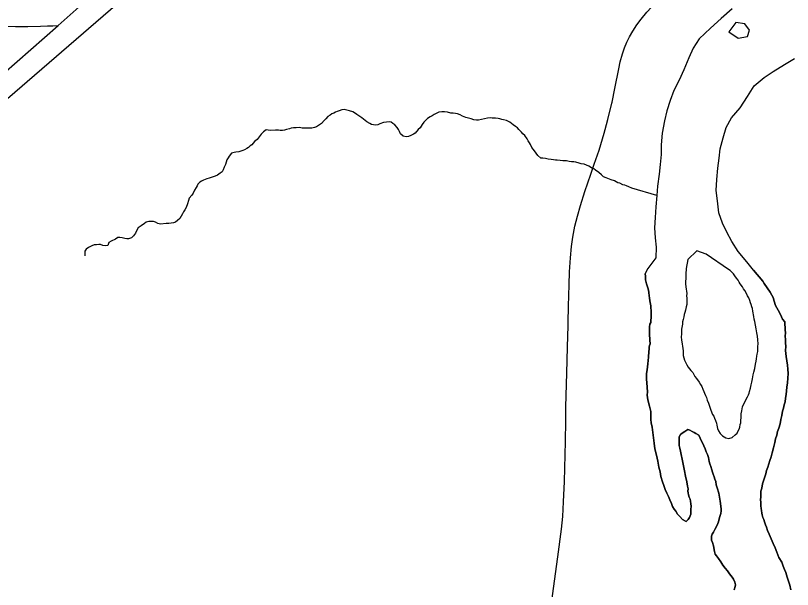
# Model space of a CAD drawing. Extents: x 2.1 to 73.9, y 4 to 26.
# Drawn here: x 47.8302 to 48.2399, y 21.507 to 21.8095 of the extents above; entities that cross this region are included whole.
import ezdxf

# ---------------------------------------------------------------- set-up
doc = ezdxf.new("R2010")
doc.units = 0
for name, color, linetype in [('GM_X_County_Road', 7, 'Continuous'), ('GM_X_Major_River', 7, 'Continuous'), ('GM_X_Minor_River', 7, 'Continuous'), ('GM_X_State_Route', 7, 'Continuous')]:
    doc.layers.add(name, color=color, linetype=linetype)

msp = doc.modelspace()

# ---------------------------------------------------------------- linework, layer by layer
at = {"layer": 'GM_X_County_Road'}
for points in [[(47.85274, 21.8043), (47.87325, 21.82265), (47.88596, 21.83313), (47.90403, 21.84836), (47.92456, 21.86597), (47.95388, 21.89102), (47.97417, 21.90845), (47.9964, 21.92743), (48.0188, 21.94668), (48.02977, 21.95593), (48.03482, 21.96037), (48.04169, 21.96621), (48.04326, 21.96757)], [(47.62278, 21.80862), (47.67616, 21.80715), (47.71003, 21.80626), (47.74203, 21.80543), (47.77529, 21.80458), (47.81561, 21.80388), (47.83014, 21.80378), (47.83658, 21.80381), (47.84334, 21.80391), (47.84701, 21.80403), (47.8499, 21.80415), (47.85274, 21.8043)], [(47.81641, 21.7726), (47.85274, 21.8043)]]:
    msp.add_lwpolyline(points, dxfattribs=at)
at = {"layer": 'GM_X_Major_River'}
for points in [[(48.20807, 21.81304), (48.20224, 21.80789), (48.1966, 21.80292), (48.19075, 21.7972), (48.18758, 21.79236), (48.18517, 21.7873), (48.18253, 21.78092), (48.1801, 21.77549), (48.17729, 21.77006), (48.17544, 21.7648), (48.17358, 21.75935), (48.17248, 21.75407), (48.17116, 21.74746), (48.17061, 21.7414), (48.17066, 21.73628), (48.17013, 21.73098), (48.16961, 21.72587), (48.16868, 21.71964), (48.16835, 21.71471), (48.1678, 21.70866), (48.16745, 21.70297), (48.16711, 21.69767), (48.16753, 21.69235), (48.16796, 21.6874), (48.1678, 21.68171), (48.16366, 21.67614)], [(48.21483, 21.80508), (48.20995, 21.80578), (48.2064, 21.80095), (48.21124, 21.79759), (48.21619, 21.7984), (48.21723, 21.80179)], [(48.21723, 21.80179), (48.21483, 21.80508)], [(48.21932, 21.67536), (48.2159, 21.67963), (48.21131, 21.68507), (48.20786, 21.69048), (48.20534, 21.69529), (48.20301, 21.7001), (48.20108, 21.70546), (48.2003, 21.71175), (48.1997, 21.71727), (48.20006, 21.72314), (48.2006, 21.729), (48.20132, 21.7343), (48.20183, 21.73922), (48.20332, 21.74506), (48.20499, 21.75052), (48.20779, 21.75556), (48.2123, 21.76094), (48.21626, 21.7669), (48.21964, 21.7725), (48.22488, 21.77691), (48.2297, 21.78), (48.23568, 21.78363), (48.24089, 21.78691)], [(48.20622, 21.67562), (48.1944, 21.68364), (48.18952, 21.68548), (48.18465, 21.68087), (48.18383, 21.6761)], [(48.16366, 21.67614), (48.16214, 21.6733), (48.1623, 21.67215), (48.16243, 21.67025)], [(48.16243, 21.67025), (48.1623, 21.67215), (48.16214, 21.6733), (48.16366, 21.67614)], [(48.18383, 21.6761), (48.18366, 21.67316), (48.18363, 21.67221), (48.18358, 21.67088), (48.18354, 21.66936), (48.18349, 21.66803), (48.18364, 21.6665), (48.1841, 21.66306), (48.18406, 21.66173), (48.18421, 21.66059), (48.18417, 21.65925), (48.18413, 21.65811), (48.1841, 21.65716), (48.18387, 21.65603), (48.18365, 21.65509), (48.18343, 21.65414), (48.18321, 21.65301), (48.18279, 21.65188), (48.18256, 21.65075), (48.18232, 21.64923), (48.18191, 21.64811), (48.18186, 21.64677), (48.18162, 21.64507), (48.1814, 21.64413), (48.18136, 21.6428), (48.18131, 21.64147), (48.18127, 21.64014), (48.18141, 21.63842), (48.18157, 21.63746), (48.18172, 21.63632), (48.18187, 21.63517), (48.18203, 21.63402), (48.18217, 21.63269), (48.18232, 21.63116), (48.18229, 21.63021), (48.18263, 21.62906), (48.18298, 21.62791), (48.18351, 21.62675), (48.18423, 21.62539), (48.18495, 21.62423), (48.18623, 21.62247), (48.18733, 21.62129), (48.18841, 21.61916), (48.18933, 21.61818), (48.1906, 21.61624), (48.19132, 21.61507), (48.19205, 21.61391), (48.19258, 21.61256), (48.19399, 21.60928), (48.19453, 21.60812), (48.19487, 21.60678), (48.19558, 21.60523), (48.19592, 21.60408), (48.19627, 21.60312), (48.19679, 21.60139), (48.19767, 21.59926), (48.19841, 21.59829), (48.19876, 21.59733), (48.19928, 21.59598), (48.19981, 21.59463), (48.19997, 21.59348), (48.20029, 21.59176), (48.20083, 21.5906), (48.20173, 21.58924), (48.20302, 21.58786), (48.2047, 21.58686), (48.20641, 21.58661), (48.20814, 21.58712), (48.20971, 21.58841), (48.21069, 21.58932), (48.2111, 21.59026), (48.2117, 21.59138), (48.21212, 21.59251), (48.21235, 21.59383), (48.21258, 21.59478), (48.21262, 21.5963), (48.21284, 21.59724), (48.21287, 21.59819), (48.21292, 21.59952), (48.21316, 21.60104), (48.21338, 21.60217), (48.21361, 21.6033), (48.21443, 21.60518), (48.21625, 21.60854), (48.21666, 21.60948), (48.21707, 21.61042), (48.21729, 21.61136), (48.21773, 21.61306), (48.21816, 21.61476), (48.2184, 21.61627), (48.21884, 21.61797), (48.2191, 21.62005), (48.21952, 21.62156), (48.21996, 21.62345), (48.22042, 21.62572), (48.22066, 21.62723), (48.22089, 21.62856), (48.22112, 21.62988), (48.22135, 21.63101), (48.22158, 21.63234), (48.22162, 21.63367)], [(48.18383, 21.6761), (48.18366, 21.67316), (48.18363, 21.67221), (48.18358, 21.67088), (48.18354, 21.66936), (48.18349, 21.66803), (48.18364, 21.6665), (48.1841, 21.66306), (48.18406, 21.66173), (48.18421, 21.66059), (48.18417, 21.65925), (48.18413, 21.65811), (48.1841, 21.65716), (48.18387, 21.65603), (48.18365, 21.65509), (48.18343, 21.65414), (48.18321, 21.65301), (48.18279, 21.65188), (48.18256, 21.65075), (48.18232, 21.64923), (48.18191, 21.64811), (48.18186, 21.64677), (48.18162, 21.64507), (48.1814, 21.64413), (48.18136, 21.6428), (48.18131, 21.64147), (48.18127, 21.64014), (48.18141, 21.63842), (48.18157, 21.63746), (48.18172, 21.63632), (48.18187, 21.63517), (48.18203, 21.63402), (48.18217, 21.63269), (48.18232, 21.63116), (48.18229, 21.63021), (48.18263, 21.62906), (48.18298, 21.62791), (48.18351, 21.62675), (48.18423, 21.62539), (48.18495, 21.62423), (48.18623, 21.62247), (48.18733, 21.62129), (48.18841, 21.61916), (48.18933, 21.61818), (48.1906, 21.61624), (48.19132, 21.61507), (48.19205, 21.61391), (48.19258, 21.61256), (48.19399, 21.60928), (48.19453, 21.60812), (48.19487, 21.60678), (48.19558, 21.60523), (48.19592, 21.60408), (48.19627, 21.60312), (48.19679, 21.60139), (48.19767, 21.59926), (48.19841, 21.59829), (48.19876, 21.59733), (48.19928, 21.59598), (48.19981, 21.59463), (48.19997, 21.59348), (48.20029, 21.59176), (48.20083, 21.5906), (48.20173, 21.58924), (48.20302, 21.58786), (48.2047, 21.58686), (48.20641, 21.58661), (48.20814, 21.58712), (48.20971, 21.58841), (48.21069, 21.58932), (48.2111, 21.59026), (48.2117, 21.59138), (48.21212, 21.59251), (48.21235, 21.59383), (48.21258, 21.59478), (48.21262, 21.5963), (48.21284, 21.59724), (48.21287, 21.59819), (48.21292, 21.59952), (48.21316, 21.60104), (48.21338, 21.60217), (48.21361, 21.6033), (48.21443, 21.60518), (48.21625, 21.60854), (48.21666, 21.60948), (48.21707, 21.61042), (48.21729, 21.61136), (48.21773, 21.61306), (48.21816, 21.61476), (48.2184, 21.61627), (48.21884, 21.61797), (48.2191, 21.62005), (48.21952, 21.62156), (48.21996, 21.62345), (48.22042, 21.62572), (48.22066, 21.62723), (48.22089, 21.62856), (48.22112, 21.62988), (48.22135, 21.63101), (48.22158, 21.63234), (48.22162, 21.63367)], [(48.22162, 21.63367), (48.22167, 21.635), (48.22172, 21.63652), (48.22159, 21.63862), (48.22146, 21.64052), (48.22114, 21.64225), (48.22082, 21.64435), (48.22031, 21.64627), (48.21999, 21.64818), (48.21966, 21.64952), (48.21951, 21.65086), (48.21935, 21.65181), (48.21919, 21.65277), (48.21903, 21.65373), (48.21888, 21.65506), (48.21853, 21.65603), (48.21819, 21.65718), (48.21784, 21.65814), (48.21749, 21.6593), (48.21696, 21.66064), (48.21624, 21.66181), (48.21553, 21.66336), (48.2148, 21.66452), (48.21407, 21.6655), (48.21353, 21.66646), (48.21225, 21.66803), (48.21171, 21.669), (48.21117, 21.66997), (48.21044, 21.67113), (48.20953, 21.6723), (48.2088, 21.67328), (48.20695, 21.67505), (48.20622, 21.67562)], [(48.22162, 21.63367), (48.22167, 21.635), (48.22172, 21.63652), (48.22159, 21.63862), (48.22146, 21.64052), (48.22114, 21.64225), (48.22082, 21.64435), (48.22031, 21.64627), (48.21999, 21.64818), (48.21966, 21.64952), (48.21951, 21.65086), (48.21935, 21.65181), (48.21919, 21.65277), (48.21903, 21.65373), (48.21888, 21.65506), (48.21853, 21.65603), (48.21819, 21.65718), (48.21784, 21.65814), (48.21749, 21.6593), (48.21696, 21.66064), (48.21624, 21.66181), (48.21553, 21.66336), (48.2148, 21.66452), (48.21407, 21.6655), (48.21353, 21.66646), (48.21225, 21.66803), (48.21171, 21.669), (48.21117, 21.66997), (48.21044, 21.67113), (48.20953, 21.6723), (48.2088, 21.67328), (48.20695, 21.67505), (48.20622, 21.67562)], [(48.23909, 21.50677), (48.23841, 21.50927), (48.23771, 21.51139), (48.23702, 21.5135), (48.23633, 21.51581), (48.23562, 21.51754), (48.23492, 21.51928), (48.23423, 21.52139), (48.23278, 21.52372), (48.23173, 21.52661), (48.23085, 21.52892), (48.22978, 21.53124), (48.22871, 21.53356), (48.22765, 21.53607), (48.22676, 21.538), (48.22624, 21.53973), (48.22571, 21.54108), (48.22519, 21.54262), (48.22485, 21.54377), (48.22431, 21.54493), (48.22397, 21.54627), (48.22381, 21.54723), (48.22348, 21.54857), (48.22332, 21.54972), (48.22317, 21.55105), (48.22323, 21.55277), (48.22309, 21.55429), (48.22313, 21.55562), (48.22319, 21.55733), (48.22323, 21.55885), (48.22366, 21.56036), (48.22412, 21.56263), (48.22581, 21.5679), (48.22624, 21.5696), (48.22687, 21.57148), (48.2275, 21.57317), (48.22793, 21.57487), (48.22857, 21.57694), (48.22921, 21.57901), (48.22986, 21.58165), (48.23053, 21.58448), (48.23097, 21.58637), (48.2316, 21.58825), (48.23204, 21.59014), (48.23267, 21.59202), (48.23332, 21.59428), (48.23377, 21.59655), (48.23422, 21.59863), (48.23467, 21.6009), (48.2351, 21.60259), (48.23554, 21.60429), (48.23597, 21.6058), (48.23623, 21.60788), (48.23648, 21.60978), (48.23673, 21.61167), (48.23698, 21.61357), (48.23724, 21.61584), (48.23751, 21.6183), (48.23759, 21.62078), (48.23747, 21.62306), (48.23735, 21.62516), (48.23685, 21.62746), (48.23654, 21.62975), (48.23627, 21.63299), (48.23633, 21.63508), (48.2362, 21.63699), (48.23626, 21.6387), (48.23612, 21.64042), (48.23618, 21.64232), (48.23604, 21.64384), (48.23609, 21.64536), (48.23593, 21.64632), (48.23579, 21.64804), (48.23469, 21.64941), (48.23363, 21.65191), (48.23237, 21.65424), (48.23092, 21.65657), (48.23024, 21.65887), (48.22973, 21.66079), (48.22901, 21.66215), (48.22811, 21.6637), (48.22501, 21.66818), (48.22429, 21.66953), (48.21932, 21.67536)], [(48.21932, 21.67536), (48.22429, 21.66953), (48.22501, 21.66818), (48.22811, 21.6637), (48.22901, 21.66215), (48.22973, 21.66079), (48.23024, 21.65887), (48.23092, 21.65657), (48.23237, 21.65424), (48.23363, 21.65191), (48.23469, 21.64941), (48.23579, 21.64804), (48.23593, 21.64632), (48.23609, 21.64536), (48.23604, 21.64384), (48.23618, 21.64232), (48.23612, 21.64042), (48.23626, 21.6387), (48.2362, 21.63699), (48.23633, 21.63508), (48.23627, 21.63299), (48.23654, 21.62975), (48.23685, 21.62746), (48.23735, 21.62516), (48.23747, 21.62306), (48.23759, 21.62078), (48.23751, 21.6183), (48.23724, 21.61584), (48.23698, 21.61357), (48.23673, 21.61167), (48.23648, 21.60978), (48.23623, 21.60788), (48.23597, 21.6058), (48.23554, 21.60429), (48.2351, 21.60259), (48.23467, 21.6009), (48.23422, 21.59863), (48.23377, 21.59655), (48.23332, 21.59428), (48.23267, 21.59202), (48.23204, 21.59014), (48.2316, 21.58825), (48.23097, 21.58637), (48.23053, 21.58448), (48.22986, 21.58165), (48.22921, 21.57901), (48.22857, 21.57694), (48.22793, 21.57487), (48.2275, 21.57317), (48.22687, 21.57148), (48.22624, 21.5696), (48.22581, 21.5679), (48.22412, 21.56263), (48.22366, 21.56036), (48.22323, 21.55885), (48.22319, 21.55733), (48.22313, 21.55562), (48.22309, 21.55429), (48.22323, 21.55277), (48.22317, 21.55105), (48.22332, 21.54972), (48.22348, 21.54857), (48.22381, 21.54723), (48.22397, 21.54627), (48.22431, 21.54493), (48.22485, 21.54377), (48.22519, 21.54262), (48.22571, 21.54108), (48.22624, 21.53973), (48.22676, 21.538), (48.22765, 21.53607), (48.22871, 21.53356), (48.22978, 21.53124), (48.23085, 21.52892), (48.23173, 21.52661), (48.23278, 21.52372), (48.23423, 21.52139), (48.23492, 21.51928), (48.23562, 21.51754), (48.23633, 21.51581), (48.23702, 21.5135), (48.23771, 21.51139), (48.23841, 21.50927), (48.23909, 21.50677)], [(48.16243, 21.67025), (48.16293, 21.66814), (48.16328, 21.66698), (48.16363, 21.66602), (48.16396, 21.66468), (48.16412, 21.66353), (48.16425, 21.66182), (48.16441, 21.66067), (48.16474, 21.65914), (48.16522, 21.65646), (48.16531, 21.65303), (48.16541, 21.65017), (48.16517, 21.64885), (48.16514, 21.64771), (48.16473, 21.64677), (48.16449, 21.64545), (48.16456, 21.64164), (48.16465, 21.6384), (48.16478, 21.6365), (48.16456, 21.63555), (48.16434, 21.63461), (48.16431, 21.63366), (48.16407, 21.63233), (48.16398, 21.62948), (48.16368, 21.62588), (48.16319, 21.62266), (48.16294, 21.62077), (48.16289, 21.61906), (48.16285, 21.61773), (48.16317, 21.61581), (48.16328, 21.61353), (48.16339, 21.61105), (48.16335, 21.60953), (48.16349, 21.608), (48.16381, 21.60628), (48.16449, 21.60359), (48.16516, 21.60072), (48.16527, 21.59824), (48.16521, 21.59653), (48.16535, 21.59482), (48.16585, 21.59252), (48.16691, 21.58411), (48.16739, 21.58105), (48.16823, 21.57779), (48.16889, 21.57453), (48.16937, 21.57147), (48.17005, 21.56898), (48.17054, 21.56649), (48.1714, 21.56361), (48.1721, 21.56168), (48.17279, 21.55957), (48.17368, 21.55764), (48.17458, 21.55589), (48.17529, 21.55416), (48.17618, 21.55223), (48.1767, 21.55069), (48.17742, 21.54933), (48.17833, 21.54816), (48.17924, 21.54661), (48.18053, 21.54542), (48.18181, 21.54386), (48.18388, 21.54284), (48.18486, 21.54376), (48.18565, 21.54487), (48.18628, 21.54657), (48.18632, 21.5479), (48.18636, 21.54904), (48.18642, 21.55094), (48.18626, 21.55208), (48.18612, 21.55342), (48.18596, 21.55457), (48.18542, 21.55553), (48.18508, 21.55688), (48.18493, 21.55783), (48.18477, 21.55879), (48.1848, 21.55993), (48.18447, 21.56146), (48.18416, 21.56376), (48.18349, 21.56663), (48.18301, 21.5695), (48.18169, 21.57563), (48.18119, 21.57812), (48.18087, 21.57984), (48.18054, 21.58138), (48.1802, 21.58291), (48.18006, 21.58444), (48.1801, 21.58577), (48.18016, 21.58748), (48.18077, 21.5886), (48.18174, 21.58933), (48.1831, 21.59023), (48.18466, 21.59132), (48.18579, 21.59091), (48.18691, 21.5903), (48.18804, 21.58969), (48.18897, 21.58909), (48.19047, 21.58828), (48.19118, 21.58673), (48.19189, 21.58519), (48.19261, 21.58383), (48.19315, 21.58267)], [(48.19315, 21.58267), (48.19261, 21.58383), (48.19189, 21.58519), (48.19118, 21.58673), (48.19047, 21.58828), (48.18897, 21.58909), (48.18804, 21.58969), (48.18691, 21.5903), (48.18579, 21.59091), (48.18466, 21.59132), (48.1831, 21.59023), (48.18174, 21.58933), (48.18077, 21.5886), (48.18016, 21.58748), (48.1801, 21.58577), (48.18006, 21.58444), (48.1802, 21.58291), (48.18054, 21.58138), (48.18087, 21.57984), (48.18119, 21.57812), (48.18169, 21.57563), (48.18301, 21.5695), (48.18349, 21.56663), (48.18416, 21.56376), (48.18447, 21.56146), (48.1848, 21.55993), (48.18477, 21.55879), (48.18493, 21.55783), (48.18508, 21.55688), (48.18542, 21.55553), (48.18596, 21.55457), (48.18612, 21.55342), (48.18626, 21.55208), (48.18642, 21.55094), (48.18636, 21.54904), (48.18632, 21.5479), (48.18628, 21.54657), (48.18565, 21.54487), (48.18486, 21.54376), (48.18388, 21.54284), (48.18181, 21.54386), (48.18053, 21.54542), (48.17924, 21.54661), (48.17833, 21.54816), (48.17742, 21.54933), (48.1767, 21.55069), (48.17618, 21.55223), (48.17529, 21.55416), (48.17458, 21.55589), (48.17368, 21.55764), (48.17279, 21.55957), (48.1721, 21.56168), (48.1714, 21.56361), (48.17054, 21.56649), (48.17005, 21.56898), (48.16937, 21.57147), (48.16889, 21.57453), (48.16823, 21.57779), (48.16739, 21.58105), (48.16691, 21.58411), (48.16585, 21.59252), (48.16535, 21.59482), (48.16521, 21.59653), (48.16527, 21.59824), (48.16516, 21.60072), (48.16449, 21.60359), (48.16381, 21.60628), (48.16349, 21.608), (48.16335, 21.60953), (48.16339, 21.61105), (48.16328, 21.61353), (48.16317, 21.61581), (48.16285, 21.61773), (48.16289, 21.61906), (48.16294, 21.62077), (48.16319, 21.62266), (48.16368, 21.62588), (48.16398, 21.62948), (48.16407, 21.63233), (48.16431, 21.63366), (48.16434, 21.63461), (48.16456, 21.63555), (48.16478, 21.6365), (48.16465, 21.6384), (48.16456, 21.64164), (48.16449, 21.64545), (48.16473, 21.64677), (48.16514, 21.64771), (48.16517, 21.64885), (48.16541, 21.65017), (48.16531, 21.65303), (48.16522, 21.65646), (48.16474, 21.65914), (48.16441, 21.66067), (48.16425, 21.66182), (48.16412, 21.66353), (48.16396, 21.66468), (48.16363, 21.66602), (48.16328, 21.66698), (48.16293, 21.66814), (48.16243, 21.67025)], [(48.19315, 21.58267), (48.19386, 21.58113), (48.19438, 21.57959), (48.19509, 21.57804), (48.19562, 21.5765), (48.19593, 21.5744), (48.19627, 21.57325), (48.1968, 21.57171), (48.19731, 21.56998), (48.19766, 21.56883), (48.198, 21.56768), (48.19853, 21.56633), (48.19887, 21.56517), (48.1994, 21.56382), (48.19973, 21.5621), (48.20025, 21.56056), (48.20111, 21.55768), (48.20142, 21.55558), (48.20173, 21.55347), (48.20237, 21.54946), (48.20233, 21.54832), (48.2021, 21.54699), (48.20146, 21.54492), (48.20082, 21.54266), (48.20019, 21.54078), (48.19897, 21.53854), (48.19817, 21.53723), (48.19756, 21.53611), (48.19714, 21.53498), (48.19711, 21.53384), (48.19727, 21.53289), (48.1978, 21.53173), (48.19832, 21.53), (48.19879, 21.52694), (48.19913, 21.5256), (48.19986, 21.52462), (48.20096, 21.52325), (48.20205, 21.5215), (48.20313, 21.51976), (48.20442, 21.51819), (48.20571, 21.51682), (48.20661, 21.51527), (48.20808, 21.51351), (48.2088, 21.51234), (48.20951, 21.51079), (48.20985, 21.50945), (48.20963, 21.50851), (48.20919, 21.50681)], [(48.20919, 21.50681), (48.20963, 21.50851), (48.20985, 21.50945), (48.20951, 21.51079), (48.2088, 21.51234), (48.20808, 21.51351), (48.20661, 21.51527), (48.20571, 21.51682), (48.20442, 21.51819), (48.20313, 21.51976), (48.20205, 21.5215), (48.20096, 21.52325), (48.19986, 21.52462), (48.19913, 21.5256), (48.19879, 21.52694), (48.19832, 21.53), (48.1978, 21.53173), (48.19727, 21.53289), (48.19711, 21.53384), (48.19714, 21.53498), (48.19756, 21.53611), (48.19817, 21.53723), (48.19897, 21.53854), (48.20019, 21.54078), (48.20082, 21.54266), (48.20146, 21.54492), (48.2021, 21.54699), (48.20233, 21.54832), (48.20237, 21.54946), (48.20173, 21.55347), (48.20142, 21.55558), (48.20111, 21.55768), (48.20025, 21.56056), (48.19973, 21.5621), (48.1994, 21.56382), (48.19887, 21.56517), (48.19853, 21.56633), (48.198, 21.56768), (48.19766, 21.56883), (48.19731, 21.56998), (48.1968, 21.57171), (48.19627, 21.57325), (48.19593, 21.5744), (48.19562, 21.5765), (48.19509, 21.57804), (48.19438, 21.57959), (48.19386, 21.58113), (48.19315, 21.58267)]]:
    msp.add_lwpolyline(points, dxfattribs=at)
at = {"layer": 'GM_X_Minor_River'}
for points in [[(47.80764, 21.75007), (48.75069, 22.56484)], [(48.03734, 21.74577), (48.0362, 21.74561), (48.03468, 21.74584), (48.0332, 21.74721), (48.03266, 21.74836), (48.03212, 21.74951), (48.03138, 21.75048), (48.03028, 21.75184), (48.02916, 21.75263), (48.02822, 21.75322), (48.02728, 21.75343), (48.02575, 21.75328), (48.02423, 21.75313), (48.02231, 21.75242), (48.02116, 21.75188), (48.02021, 21.75171), (48.01888, 21.75194), (48.01794, 21.75215), (48.017, 21.75256), (48.0155, 21.75354), (48.01457, 21.75414), (48.01364, 21.75492), (48.01271, 21.75551), (48.01121, 21.75669), (48.01009, 21.75729), (48.00898, 21.75827), (48.00804, 21.75867), (48.00634, 21.75928), (48.00483, 21.7597), (48.00351, 21.75992), (48.00218, 21.75977), (48.00083, 21.75923), (47.99987, 21.75888), (47.99892, 21.75852), (47.99795, 21.75798), (47.99699, 21.75762), (47.99603, 21.75707), (47.99487, 21.75634), (47.99389, 21.75504), (47.99292, 21.75412), (47.99155, 21.75263), (47.99, 21.75153), (47.98885, 21.7508), (47.98789, 21.75044), (47.98636, 21.7501), (47.98541, 21.75013), (47.9837, 21.75017), (47.98256, 21.7502), (47.98142, 21.75023), (47.97991, 21.75046), (47.9782, 21.75031), (47.97668, 21.75035), (47.97554, 21.75019), (47.97458, 21.74983), (47.97305, 21.74949), (47.97209, 21.74913), (47.97095, 21.74897), (47.96981, 21.749), (47.96886, 21.74903), (47.96734, 21.74907), (47.96449, 21.74895), (47.96335, 21.74917), (47.96241, 21.74919), (47.96086, 21.74828), (47.95969, 21.74698), (47.9587, 21.74549), (47.95753, 21.74419), (47.95617, 21.74308), (47.9548, 21.74141), (47.95384, 21.74086), (47.95306, 21.73993), (47.95209, 21.73939), (47.95094, 21.73866), (47.94998, 21.7383), (47.94902, 21.73794), (47.94787, 21.73759), (47.94635, 21.73744), (47.94539, 21.73728), (47.94406, 21.73693), (47.94288, 21.73544), (47.94229, 21.73451), (47.94169, 21.73338), (47.94087, 21.73093), (47.94026, 21.72962), (47.93966, 21.72812), (47.93906, 21.72718), (47.9381, 21.72645), (47.93674, 21.72534), (47.9354, 21.72481), (47.93386, 21.72427), (47.93233, 21.72374), (47.93099, 21.7234), (47.92927, 21.72268), (47.9283, 21.72214), (47.92734, 21.72159), (47.92637, 21.72067), (47.92596, 21.71973), (47.92537, 21.71879), (47.92458, 21.71748), (47.92378, 21.71579), (47.92318, 21.71486)], [(48.16835, 21.71471), (48.15517, 21.71848), (48.15368, 21.71928), (48.15236, 21.71969), (48.15142, 21.7201), (48.15047, 21.72031), (48.14878, 21.72111), (48.14784, 21.72133), (48.1469, 21.72192), (48.14596, 21.72232), (48.14427, 21.72294), (48.14333, 21.72334), (48.14164, 21.72395), (48.14032, 21.72455), (48.13921, 21.72553), (48.13772, 21.72671), (48.13604, 21.72808), (48.13511, 21.72868), (48.13398, 21.72927), (48.13248, 21.73007), (48.13004, 21.73108), (48.12853, 21.73131), (48.1274, 21.73172), (48.1257, 21.73214), (48.12456, 21.73236), (48.12342, 21.73239), (48.1221, 21.73261), (48.12078, 21.73284), (48.11983, 21.73286), (48.11888, 21.73288), (48.11737, 21.73311), (48.11585, 21.73334), (48.1149, 21.73336), (48.11395, 21.73339), (48.11263, 21.73361), (48.11112, 21.73384), (48.1096, 21.73407), (48.10828, 21.73429), (48.10714, 21.73432), (48.10565, 21.73569), (48.10474, 21.73704), (48.10382, 21.7382), (48.10253, 21.73995), (48.10181, 21.74148), (48.10126, 21.74245), (48.10053, 21.74341), (48.09999, 21.74457), (48.0987, 21.74631), (48.09777, 21.74709), (48.09704, 21.74806), (48.09555, 21.74943), (48.09482, 21.7504), (48.09388, 21.75099), (48.09258, 21.75197), (48.0909, 21.75334), (48.08902, 21.75415), (48.08751, 21.75457), (48.08657, 21.75478), (48.08562, 21.755), (48.08468, 21.75521), (48.08336, 21.75543), (48.08241, 21.75546), (48.08146, 21.75548), (48.08051, 21.75551), (48.07899, 21.75535), (48.07746, 21.75501), (48.07593, 21.75467), (48.0744, 21.75433), (48.07326, 21.75436), (48.07194, 21.75458), (48.07043, 21.755), (48.06911, 21.75541), (48.0676, 21.75583), (48.06591, 21.75645), (48.0646, 21.75724), (48.06328, 21.75765), (48.06215, 21.75787), (48.06101, 21.75809), (48.05968, 21.75812), (48.05798, 21.75854), (48.05647, 21.75877), (48.05495, 21.75881), (48.05343, 21.75866), (48.05228, 21.75812), (48.05093, 21.75739), (48.04996, 21.75666), (48.04881, 21.75612), (48.04745, 21.7552), (48.04648, 21.75428), (48.04551, 21.75335), (48.04453, 21.75205), (48.04353, 21.75036), (48.04256, 21.74944), (48.041, 21.74758), (48.04003, 21.74703), (48.03869, 21.74631), (48.03734, 21.74577)], [(47.92318, 21.71486), (47.92181, 21.71319), (47.9214, 21.71206), (47.92078, 21.71017), (47.92017, 21.70829), (47.91938, 21.70717), (47.91878, 21.70605), (47.91819, 21.70492), (47.91759, 21.7038), (47.9168, 21.70249), (47.91563, 21.70138), (47.91447, 21.70065), (47.91351, 21.70029), (47.91218, 21.70014), (47.91103, 21.69997), (47.9097, 21.69982), (47.90665, 21.69952), (47.90515, 21.69993), (47.90402, 21.70053), (47.90289, 21.70094), (47.90156, 21.70097), (47.90042, 21.701), (47.89908, 21.70066), (47.89812, 21.69992), (47.89638, 21.69864), (47.89483, 21.69754), (47.89403, 21.69604), (47.89343, 21.69472), (47.89245, 21.69342), (47.89128, 21.69231), (47.88975, 21.69178), (47.8888, 21.6918), (47.88785, 21.69202), (47.88634, 21.69224), (47.88521, 21.69246), (47.88407, 21.69249), (47.88291, 21.69157), (47.8806, 21.69049), (47.87944, 21.68995), (47.87883, 21.68826), (47.87769, 21.6881), (47.87618, 21.68832), (47.87505, 21.68873), (47.8741, 21.68876), (47.87295, 21.6886), (47.87162, 21.68863), (47.87047, 21.68809), (47.86874, 21.68718), (47.86739, 21.68627), (47.8668, 21.68533), (47.86671, 21.68288)]]:
    msp.add_lwpolyline(points, dxfattribs=at)
at = {"layer": 'GM_X_State_Route'}
for points in [[(48.14475, 21.76388), (48.14618, 21.77101), (48.14824, 21.78138), (48.14907, 21.78503), (48.15023, 21.78925), (48.15135, 21.79251), (48.15254, 21.79542), (48.15392, 21.79823), (48.15565, 21.80122), (48.15789, 21.80461), (48.16014, 21.80762), (48.16313, 21.81122), (48.17045, 21.81946), (48.17075, 21.81979)], [(48.1411, 21.74939), (48.14253, 21.75466), (48.14465, 21.7634), (48.14475, 21.76388)], [(48.12157, 21.64766), (48.12175, 21.65638), (48.12206, 21.66757), (48.12234, 21.67441), (48.12281, 21.68187), (48.12338, 21.68777), (48.1241, 21.69271), (48.1252, 21.69853), (48.12644, 21.70369), (48.12805, 21.70939), (48.13042, 21.71681), (48.13356, 21.7259), (48.13539, 21.73121), (48.13787, 21.73857), (48.14058, 21.74747), (48.1411, 21.74939)], [(48.11098, 21.48668), (48.11448, 21.5113), (48.11623, 21.52423), (48.11804, 21.53871), (48.11872, 21.5455), (48.11899, 21.54921), (48.1192, 21.55323), (48.11961, 21.56379), (48.12022, 21.58491), (48.12036, 21.59578), (48.12045, 21.60324), (48.12095, 21.62096), (48.12124, 21.63463), (48.12153, 21.64612), (48.12157, 21.64766)]]:
    msp.add_lwpolyline(points, dxfattribs=at)

doc.saveas('drawing.dxf')
